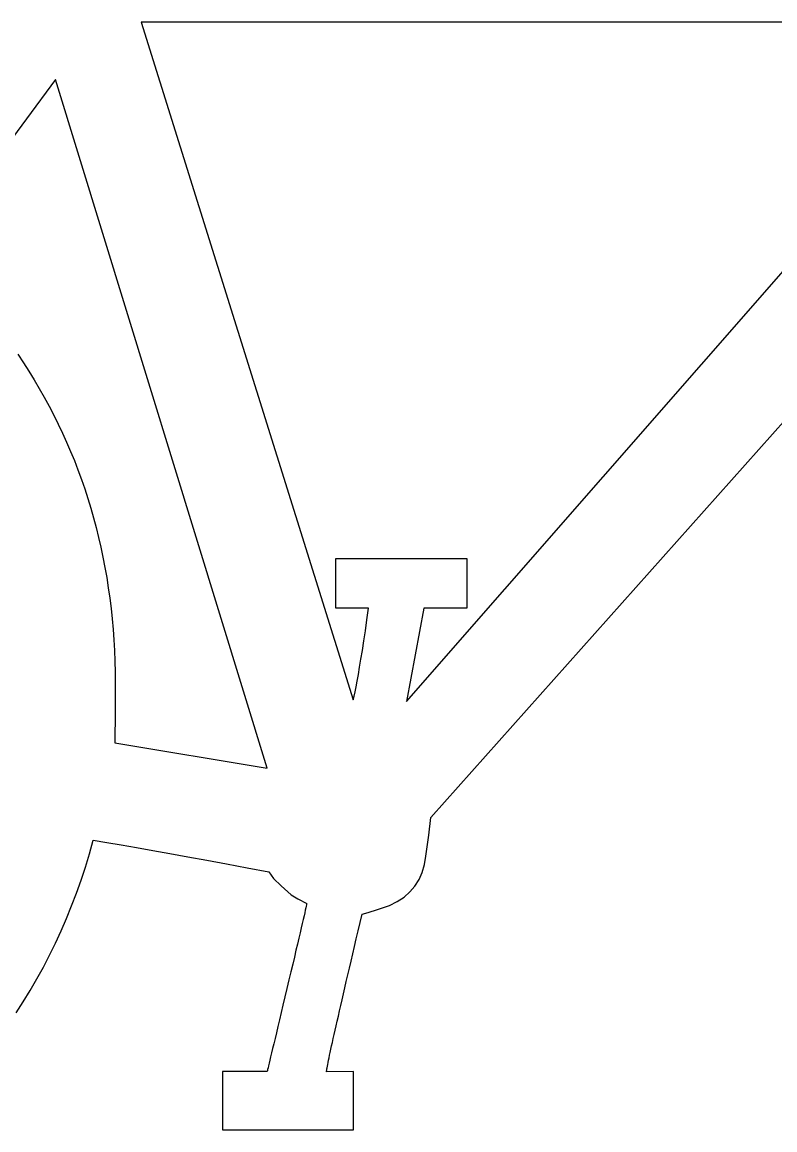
# Model space of a CAD drawing. Extents: x 99958 to 100176, y 99935 to 100011.
# Drawn here: x 100114.3286 to 100114.372, y 99941.7776 to 99941.8414 of the extents above; entities that cross this region are included whole.
import ezdxf

# ---------------------------------------------------------------- set-up
doc = ezdxf.new("R2010")
doc.units = 0
doc.layers.add('TR_SN_ConstructionSigns', color=7, linetype='Continuous')

msp = doc.modelspace()

# ---------------------------------------------------------------- linework, layer by layer
at = {"layer": 'TR_SN_ConstructionSigns'}
for p, q in [((100114.382011, 99941.841432), (100114.335492, 99941.841432)), ((100114.335492, 99941.841432), (100114.347704, 99941.802385)), ((100114.350775, 99941.802283), (100114.382804, 99941.838903)), ((100114.330541, 99941.838123), (100114.323264, 99941.828248)), ((100114.342743, 99941.798436), (100114.330541, 99941.838123)), ((100114.352177, 99941.7956), (100114.385084, 99941.832543)), ((100114.328374, 99941.822294), (100114.328699, 99941.821806)), ((100114.328699, 99941.821806), (100114.329015, 99941.821315)), ((100114.329015, 99941.821315), (100114.32932, 99941.820819)), ((100114.32932, 99941.820819), (100114.329616, 99941.820318)), ((100114.329616, 99941.820318), (100114.329903, 99941.819814)), ((100114.329903, 99941.819814), (100114.330179, 99941.819306)), ((100114.330179, 99941.819306), (100114.330446, 99941.818793)), ((100114.330446, 99941.818793), (100114.330704, 99941.818276)), ((100114.330704, 99941.818276), (100114.330951, 99941.817754)), ((100114.330951, 99941.817754), (100114.331189, 99941.817229)), ((100114.331189, 99941.817229), (100114.331417, 99941.816699)), ((100114.331417, 99941.816699), (100114.331635, 99941.816165)), ((100114.331635, 99941.816165), (100114.331844, 99941.815627)), ((100114.331844, 99941.815627), (100114.332043, 99941.815085)), ((100114.332043, 99941.815085), (100114.332232, 99941.814539)), ((100114.332232, 99941.814539), (100114.332412, 99941.813988)), ((100114.332412, 99941.813988), (100114.332582, 99941.813433)), ((100114.332582, 99941.813433), (100114.332742, 99941.812874)), ((100114.332742, 99941.812874), (100114.332892, 99941.81231)), ((100114.332892, 99941.81231), (100114.333033, 99941.811743)), ((100114.333033, 99941.811743), (100114.333164, 99941.811171)), ((100114.333164, 99941.811171), (100114.333285, 99941.810595)), ((100114.333285, 99941.810595), (100114.333397, 99941.810015)), ((100114.346699, 99941.807665), (100114.346699, 99941.81052)), ((100114.346699, 99941.81052), (100114.354258, 99941.81052)), ((100114.354258, 99941.81052), (100114.354258, 99941.807665)), ((100114.333397, 99941.810015), (100114.333499, 99941.80943)), ((100114.333499, 99941.80943), (100114.333591, 99941.808841)), ((100114.333591, 99941.808841), (100114.333674, 99941.808249)), ((100114.333674, 99941.808249), (100114.333747, 99941.807651)), ((100114.333747, 99941.807651), (100114.33381, 99941.80705)), ((100114.348593, 99941.807665), (100114.346699, 99941.807665)), ((100114.348496, 99941.806992), (100114.348593, 99941.807665)), ((100114.35177, 99941.807665), (100114.350775, 99941.802283)), ((100114.354258, 99941.807665), (100114.35177, 99941.807665)), ((100114.33381, 99941.80705), (100114.333863, 99941.806445)), ((100114.348404, 99941.806362), (100114.348496, 99941.806992)), ((100114.333863, 99941.806445), (100114.333907, 99941.805835)), ((100114.348315, 99941.805774), (100114.348404, 99941.806362)), ((100114.333907, 99941.805835), (100114.333941, 99941.805221)), ((100114.348231, 99941.805228), (100114.348315, 99941.805774)), ((100114.333941, 99941.805221), (100114.333965, 99941.804603)), ((100114.348151, 99941.804724), (100114.348231, 99941.805228)), ((100114.333965, 99941.804603), (100114.333979, 99941.80398)), ((100114.348002, 99941.803844), (100114.348074, 99941.804263)), ((100114.348074, 99941.804263), (100114.348151, 99941.804724)), ((100114.333979, 99941.80398), (100114.333984, 99941.803354)), ((100114.347934, 99941.803468), (100114.348002, 99941.803844)), ((100114.333984, 99941.803354), (100114.333982, 99941.801735)), ((100114.347811, 99941.802842), (100114.347871, 99941.803133)), ((100114.347871, 99941.803133), (100114.347934, 99941.803468)), ((100114.347704, 99941.802385), (100114.347756, 99941.802592)), ((100114.347756, 99941.802592), (100114.347811, 99941.802842)), ((100114.333982, 99941.801735), (100114.333977, 99941.799913)), ((100114.333977, 99941.799913), (100114.342743, 99941.798436)), ((100114.352053, 99941.794588), (100114.352177, 99941.7956)), ((100114.351879, 99941.793374), (100114.352053, 99941.794588)), ((100114.332507, 99941.793512), (100114.332727, 99941.794288)), ((100114.332727, 99941.794288), (100114.333507, 99941.79416)), ((100114.333507, 99941.79416), (100114.334338, 99941.794021)), ((100114.334338, 99941.794021), (100114.33522, 99941.793869)), ((100114.332272, 99941.792746), (100114.332507, 99941.793512)), ((100114.33522, 99941.793869), (100114.336154, 99941.793705)), ((100114.336154, 99941.793705), (100114.33714, 99941.793529)), ((100114.33714, 99941.793529), (100114.338177, 99941.793341)), ((100114.338177, 99941.793341), (100114.339266, 99941.793141)), ((100114.351803, 99941.792886), (100114.351879, 99941.793374)), ((100114.332022, 99941.791991), (100114.332272, 99941.792746)), ((100114.339266, 99941.793141), (100114.340407, 99941.792928)), ((100114.340407, 99941.792928), (100114.341598, 99941.792704)), ((100114.341598, 99941.792704), (100114.342842, 99941.792467)), ((100114.351675, 99941.792437), (100114.351803, 99941.792886)), ((100114.342842, 99941.792467), (100114.343117, 99941.792096)), ((100114.343117, 99941.792096), (100114.343547, 99941.791657)), ((100114.35126, 99941.791653), (100114.351494, 99941.792026)), ((100114.351494, 99941.792026), (100114.351675, 99941.792437)), ((100114.331757, 99941.791245), (100114.332022, 99941.791991)), ((100114.343547, 99941.791657), (100114.344131, 99941.791151)), ((100114.350973, 99941.791317), (100114.35126, 99941.791653)), ((100114.331476, 99941.79051), (100114.331757, 99941.791245)), ((100114.344131, 99941.791151), (100114.344503, 99941.790923)), ((100114.344503, 99941.790923), (100114.345023, 99941.790645)), ((100114.349798, 99941.790539), (100114.350243, 99941.790761)), ((100114.350243, 99941.790761), (100114.350634, 99941.79102)), ((100114.350634, 99941.79102), (100114.350973, 99941.791317)), ((100114.331181, 99941.789784), (100114.331476, 99941.79051)), ((100114.34491, 99941.790113), (100114.344869, 99941.789934)), ((100114.344944, 99941.790267), (100114.34491, 99941.790113)), ((100114.344973, 99941.790394), (100114.344944, 99941.790267)), ((100114.344995, 99941.790496), (100114.344973, 99941.790394)), ((100114.345011, 99941.790571), (100114.344995, 99941.790496)), ((100114.34502, 99941.790621), (100114.345011, 99941.790571)), ((100114.345023, 99941.790645), (100114.34502, 99941.790621)), ((100114.348212, 99941.790033), (100114.348564, 99941.790134)), ((100114.348564, 99941.790134), (100114.349093, 99941.790303)), ((100114.349093, 99941.790303), (100114.349798, 99941.790539)), ((100114.330871, 99941.789069), (100114.331181, 99941.789784)), ((100114.344768, 99941.789497), (100114.344708, 99941.789239)), ((100114.344821, 99941.789728), (100114.344768, 99941.789497)), ((100114.344869, 99941.789934), (100114.344821, 99941.789728)), ((100114.347987, 99941.789078), (100114.348098, 99941.789549)), ((100114.348098, 99941.789549), (100114.348212, 99941.790033)), ((100114.330545, 99941.788364), (100114.330871, 99941.789069)), ((100114.344641, 99941.788956), (100114.344569, 99941.788646)), ((100114.344708, 99941.789239), (100114.344641, 99941.788956)), ((100114.34788, 99941.78862), (100114.347987, 99941.789078)), ((100114.330205, 99941.787668), (100114.330545, 99941.788364)), ((100114.34449, 99941.788311), (100114.344404, 99941.787949)), ((100114.344569, 99941.788646), (100114.34449, 99941.788311)), ((100114.347776, 99941.788175), (100114.34788, 99941.78862)), ((100114.329849, 99941.786983), (100114.330205, 99941.787668)), ((100114.344313, 99941.787562), (100114.344215, 99941.787149)), ((100114.344404, 99941.787949), (100114.344313, 99941.787562)), ((100114.347577, 99941.787325), (100114.347675, 99941.787744)), ((100114.347675, 99941.787744), (100114.347776, 99941.788175)), ((100114.329479, 99941.786308), (100114.329849, 99941.786983)), ((100114.344215, 99941.787149), (100114.344111, 99941.786709)), ((100114.347392, 99941.786529), (100114.347483, 99941.786921)), ((100114.347483, 99941.786921), (100114.347577, 99941.787325)), ((100114.329093, 99941.785643), (100114.329479, 99941.786308)), ((100114.344111, 99941.786709), (100114.344, 99941.786244)), ((100114.347304, 99941.786151), (100114.347392, 99941.786529)), ((100114.328692, 99941.784988), (100114.329093, 99941.785643)), ((100114.343883, 99941.785752), (100114.343766, 99941.785261)), ((100114.344, 99941.786244), (100114.343883, 99941.785752)), ((100114.347139, 99941.785434), (100114.34722, 99941.785786)), ((100114.34722, 99941.785786), (100114.347304, 99941.786151)), ((100114.328277, 99941.784343), (100114.328692, 99941.784988)), ((100114.343766, 99941.785261), (100114.343656, 99941.784797)), ((100114.346986, 99941.78477), (100114.347061, 99941.785095)), ((100114.347061, 99941.785095), (100114.347139, 99941.785434)), ((100114.343552, 99941.784359), (100114.343454, 99941.783947)), ((100114.343656, 99941.784797), (100114.343552, 99941.784359)), ((100114.346846, 99941.784159), (100114.346914, 99941.784458)), ((100114.346914, 99941.784458), (100114.346986, 99941.78477)), ((100114.343454, 99941.783947), (100114.343362, 99941.783563)), ((100114.34672, 99941.783602), (100114.346781, 99941.783874)), ((100114.346781, 99941.783874), (100114.346846, 99941.784159)), ((100114.343277, 99941.783204), (100114.343198, 99941.782872)), ((100114.343362, 99941.783563), (100114.343277, 99941.783204)), ((100114.346554, 99941.782865), (100114.346606, 99941.783098)), ((100114.346606, 99941.783098), (100114.346661, 99941.783343)), ((100114.346661, 99941.783343), (100114.34672, 99941.783602)), ((100114.343125, 99941.782567), (100114.343059, 99941.782288)), ((100114.343198, 99941.782872), (100114.343125, 99941.782567)), ((100114.346418, 99941.782248), (100114.346461, 99941.78244)), ((100114.346461, 99941.78244), (100114.346506, 99941.782646)), ((100114.346506, 99941.782646), (100114.346554, 99941.782865)), ((100114.342945, 99941.781811), (100114.342898, 99941.781612)), ((100114.342999, 99941.782036), (100114.342945, 99941.781811)), ((100114.343059, 99941.782288), (100114.342999, 99941.782036)), ((100114.346312, 99941.78175), (100114.346344, 99941.781903)), ((100114.346344, 99941.781903), (100114.34638, 99941.782069)), ((100114.34638, 99941.782069), (100114.346418, 99941.782248)), ((100114.342794, 99941.781174), (100114.342771, 99941.781081)), ((100114.342822, 99941.781293), (100114.342794, 99941.781174)), ((100114.342857, 99941.781439), (100114.342822, 99941.781293)), ((100114.342898, 99941.781612), (100114.342857, 99941.781439)), ((100114.346187, 99941.781113), (100114.3462, 99941.781186)), ((100114.3462, 99941.781186), (100114.346216, 99941.781272)), ((100114.346216, 99941.781272), (100114.346235, 99941.781372)), ((100114.346235, 99941.781372), (100114.346257, 99941.781485)), ((100114.346257, 99941.781485), (100114.346283, 99941.781611)), ((100114.346283, 99941.781611), (100114.346312, 99941.78175)), ((100114.342743, 99941.780961), (100114.34017, 99941.780961)), ((100114.34017, 99941.780961), (100114.34017, 99941.777605)), ((100114.342746, 99941.780975), (100114.342743, 99941.780961)), ((100114.342756, 99941.781014), (100114.342746, 99941.780975)), ((100114.342771, 99941.781081), (100114.342756, 99941.781014)), ((100114.346169, 99941.780974), (100114.346172, 99941.781007)), ((100114.346169, 99941.780954), (100114.346169, 99941.780974)), ((100114.346173, 99941.780947), (100114.346169, 99941.780954)), ((100114.346172, 99941.781007), (100114.346178, 99941.781053)), ((100114.347729, 99941.780961), (100114.346173, 99941.780947)), ((100114.346178, 99941.781053), (100114.346187, 99941.781113)), ((100114.347729, 99941.777605), (100114.347729, 99941.780961)), ((100114.34017, 99941.777605), (100114.347729, 99941.777605))]:
    msp.add_line(p, q, dxfattribs=at)

doc.saveas('drawing.dxf')
